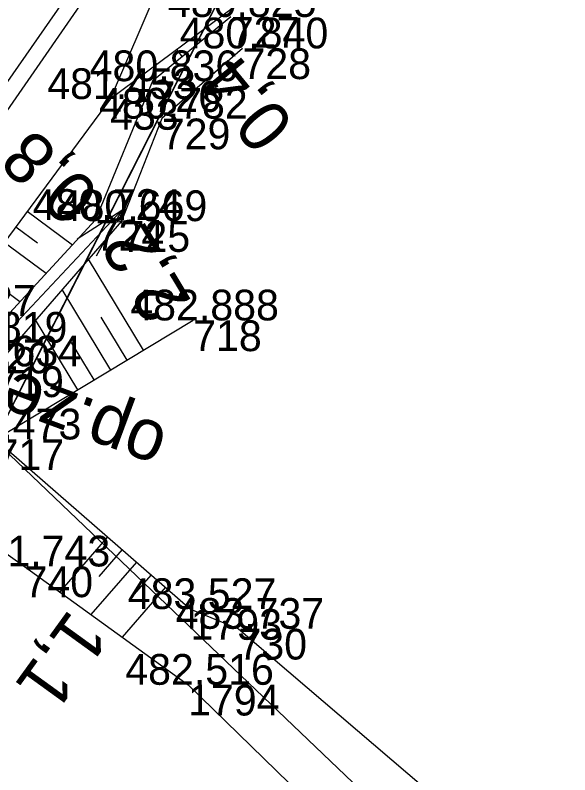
# Model space of a CAD drawing. Extents: x -1234191 to 23050, y -1290331 to -741191.
# Drawn here: x -864533.13 to -864511.48, y -1101503.44 to -1101473.77 of the extents above; entities that cross this region are included whole.
import ezdxf

# ---------------------------------------------------------------- set-up
doc = ezdxf.new("R2010")
doc.units = 0
for name, color, linetype in [('Vrstva 13', 7, 'Continuous'), ('Vrstva 4', 7, 'Continuous'), ('Vrstva 48', 7, 'Continuous'), ('Vrstva 49', 7, 'Continuous'), ('Vrstva 50', 7, 'Continuous'), ('Vrstva 53', 7, 'Continuous'), ('Vrstva 55', 7, 'Continuous'), ('Vrstva 58', 7, 'Continuous'), ('Vrstva 60', 7, 'Continuous'), ('Vrstva 61', 7, 'Continuous')]:
    doc.layers.add(name, color=color, linetype=linetype)

msp = doc.modelspace()

# ---------------------------------------------------------------- linework, layer by layer
at = {"layer": 'Vrstva 4'}
for points in [[(-864516.197, -1101451.842), (-864526.296, -1101466.102), (-864538.214, -1101483.229), (-864558.443, -1101511.88), (-864580.781, -1101543.743), (-864595.958, -1101564.71), (-864624.697, -1101605.375), (-864637.777, -1101623.654), (-864647.043, -1101636.85), (-864656.245, -1101649.892), (-864665.269, -1101663.145), (-864674.036, -1101676.519), (-864687.301, -1101697.771)], [(-864515.458, -1101452.646), (-864525.889, -1101466.545), (-864537.507, -1101483.339), (-864557.402, -1101512.194), (-864580.42, -1101543.998), (-864595.414, -1101565.083), (-864624.168, -1101605.753), (-864637.145, -1101624.079), (-864646.59, -1101637.493), (-864655.741, -1101650.421), (-864664.667, -1101663.644), (-864673.458, -1101677.153), (-864686.671, -1101698.183), (-864701.373, -1101723.774), (-864711.4, -1101742.824), (-864722.876, -1101766.57), (-864736.979, -1101798.499), (-864748.202, -1101827.469)]]:
    msp.add_lwpolyline(points, dxfattribs=at)
at = {"layer": 'Vrstva 48'}
for p, q in [((-864525.625, -1101474.214), (-864525.452, -1101474.446)), ((-864526.227, -1101474.662), (-864526.13, -1101474.792)), ((-864526.828, -1101475.11), (-864526.613, -1101475.398)), ((-864532.663, -1101481.43), (-864530.891, -1101482.738)), ((-864533.108, -1101482.033), (-864532.256, -1101482.662)), ((-864533.554, -1101482.637), (-864531.917, -1101483.845)), ((-864528.117, -1101486.859), (-864530.264, -1101483.296)), ((-864534.444, -1101483.844), (-864532.943, -1101484.952)), ((-864529.401, -1101487.633), (-864531.298, -1101484.486)), ((-864530.686, -1101488.408), (-864532.333, -1101485.676)), ((-864528.759, -1101487.246), (-864529.77, -1101485.569)), ((-864530.044, -1101488.02), (-864530.93, -1101486.551)), ((-864529.521, -1101494.148), (-864531.392, -1101496.298)), ((-864528.955, -1101494.64), (-864529.869, -1101495.69)), ((-864528.39, -1101495.133), (-864530.172, -1101497.181)), ((-864527.824, -1101495.625), (-864528.693, -1101496.624)), ((-864527.258, -1101496.117), (-864528.952, -1101498.064))]:
    msp.add_line(p, q, dxfattribs=at)
at = {"layer": 'Vrstva 49'}
for p, q in [((-864523.33, -1101472.504), (-864529.427, -1101477.046)), ((-864528.934, -1101482.061), (-864529.02, -1101481.569)), ((-864529.223, -1101481.858), (-864528.731, -1101481.772))]:
    msp.add_line(p, q, dxfattribs=at)
for points in [[(-864515.328, -1101452.785), (-864517.749, -1101456.214), (-864526.775, -1101468.91), (-864526.916, -1101471.199), (-864529.427, -1101477.046), (-864535.678, -1101485.515), (-864538.158, -1101485.966)], [(-864524.715, -1101473.841), (-864527.772, -1101476.349), (-864529.992, -1101481.768), (-864534.437, -1101486.563), (-864536.458, -1101487.731), (-864536.512, -1101487.413), (-864538.607, -1101486.636)], [(-864524.259, -1101475.068), (-864527.407, -1101477.81), (-864528.977, -1101481.815), (-864533.907, -1101487.488), (-864536.515, -1101488.943), (-864536.667, -1101489.116), (-864539.546, -1101487.96)], [(-864526.183, -1101485.693), (-864533.895, -1101490.342), (-864537.074, -1101489.942), (-864540.12, -1101488.682)], [(-864537.074, -1101489.942), (-864538.93, -1101490.902), (-864532.767, -1101495.303), (-864526.382, -1101499.924), (-864518.511, -1101507.591), (-864533.696, -1101534.318), (-864538.524, -1101547.548), (-864547.633, -1101557.854), (-864565.507, -1101570.15), (-864572.09, -1101575.791), (-864572.572, -1101578.193)], [(-864533.895, -1101490.342), (-864526.283, -1101496.966), (-864524.416, -1101497.738), (-864514.493, -1101506.219), (-864529.527, -1101538.637), (-864537.687, -1101553.207), (-864545.912, -1101559.557), (-864557.817, -1101567.065), (-864572.572, -1101578.193)]]:
    msp.add_lwpolyline(points, dxfattribs=at)
at = {"layer": 'Vrstva 50'}
for points in [[(-864524.715, -1101473.841), (-864527.772, -1101476.349), (-864529.992, -1101481.768), (-864534.437, -1101486.563), (-864536.458, -1101487.731), (-864538.738, -1101486.805)], [(-864524.259, -1101475.068), (-864527.407, -1101477.81), (-864528.977, -1101481.815), (-864533.907, -1101487.488), (-864536.515, -1101488.943), (-864539.482, -1101487.861)]]:
    msp.add_lwpolyline(points, dxfattribs=at)
at = {"layer": 'Vrstva 53'}
msp.add_lwpolyline([(-864422.69, -1101276.3), (-864437.09, -1101317.32), (-864441.47, -1101329.79), (-864449.01, -1101351.28), (-864463.25, -1101415.41), (-864470.37, -1101460.87), (-864497.03, -1101446.94), (-864523.91, -1101470.64), (-864527.06, -1101476.83), (-864532.4, -1101487.35), (-864533.94, -1101490.38), (-864515.88, -1101507.63), (-864533.94, -1101545.96), (-864537.96, -1101552.3), (-864581.14, -1101580.65), (-864642.06, -1101670.62), (-864682.87, -1101731.69), (-864747.95, -1101843.06)], dxfattribs=at)
at = {"layer": 'Vrstva 55'}
msp.add_lwpolyline([(-864422.69, -1101276.3), (-864449.01, -1101351.28), (-864463.25, -1101415.41), (-864470.37, -1101460.87), (-864497.03, -1101446.94), (-864523.91, -1101470.64), (-864533.94, -1101490.38), (-864515.88, -1101507.63), (-864533.94, -1101545.96), (-864537.96, -1101552.3), (-864581.14, -1101580.65), (-864642.06, -1101670.62), (-864682.87, -1101731.69), (-864747.95, -1101843.06)], dxfattribs=at)
at = {"layer": 'Vrstva 58'}
msp.add_line((-864533.071, -1101485.765), (-864528.973, -1101481.383), dxfattribs=at)
msp.add_lwpolyline([(-864530.704, -1101482.502), (-864528.973, -1101481.383), (-864529.974, -1101483.185)], dxfattribs=at)
at = {"layer": 'Vrstva 60'}
for p, q in [((-864524.715, -1101473.841), (-864524.715, -1101473.841)), ((-864524.259, -1101475.068), (-864524.259, -1101475.068)), ((-864527.772, -1101476.349), (-864527.772, -1101476.349)), ((-864529.427, -1101477.046), (-864529.427, -1101477.046)), ((-864527.407, -1101477.81), (-864527.407, -1101477.81)), ((-864529.992, -1101481.768), (-864529.992, -1101481.768)), ((-864528.977, -1101481.815), (-864528.977, -1101481.815)), ((-864526.183, -1101485.693), (-864526.183, -1101485.693)), ((-864532.767, -1101495.303), (-864532.767, -1101495.303)), ((-864526.283, -1101496.966), (-864526.283, -1101496.966)), ((-864524.416, -1101497.738), (-864524.416, -1101497.738)), ((-864526.382, -1101499.924), (-864526.382, -1101499.924))]:
    msp.add_line(p, q, dxfattribs=at)

# ---------------------------------------------------------------- texts
at = {"layer": 'Vrstva 13'}
msp.add_text('op.zeď', height=2, rotation=159.651, dxfattribs=at).set_placement((-864527.085, -1101489.886))
at = {"layer": 'Vrstva 48'}
for s, rotation, p in [('0,4', 129.3659, (-864522.169, -1101478.041)), ('0,8', 137.1693, (-864529.747, -1101480.652)), ('2,2', 121.0827, (-864526.222, -1101484.956)), ('1,1', 234.1057, (-864530.999, -1101496.909))]:
    msp.add_text(s, height=2, rotation=rotation, dxfattribs=at).set_placement(p)
at = {"layer": 'Vrstva 60'}
for s, p in [('727', (-864524.715, -1101475.041)), ('728', (-864524.259, -1101476.268)), ('726', (-864527.772, -1101477.549)), ('433', (-864529.427, -1101478.246)), ('729', (-864527.407, -1101479.01)), ('724', (-864529.992, -1101482.968)), ('725', (-864528.977, -1101483.015)), ('721', (-864535.678, -1101486.715)), ('718', (-864526.183, -1101486.893)), ('720', (-864534.437, -1101487.763)), ('719', (-864533.907, -1101488.688)), ('717', (-864533.895, -1101491.542)), ('740', (-864532.767, -1101496.503)), ('1793', (-864526.283, -1101498.166)), ('730', (-864524.416, -1101498.938)), ('1794', (-864526.382, -1101501.124))]:
    msp.add_text(s, height=1.2, dxfattribs=at).set_placement(p)
at = {"layer": 'Vrstva 61'}
for s, p in [('480.825', (-864527.171, -1101473.841)), ('480.840', (-864526.71, -1101475.068)), ('480.836', (-864530.224, -1101476.349)), ('481.453', (-864531.879, -1101477.046)), ('480.782', (-864529.855, -1101477.81)), ('480.724', (-864532.443, -1101481.768)), ('480.669', (-864531.431, -1101481.815)), ('481.727', (-864538.13, -1101485.515)), ('482.888', (-864528.637, -1101485.693)), ('480.819', (-864536.891, -1101486.563)), ('480.634', (-864536.358, -1101487.488)), ('482.473', (-864536.347, -1101490.342)), ('481.743', (-864535.219, -1101495.303)), ('483.527', (-864528.735, -1101496.966)), ('483.737', (-864526.868, -1101497.738)), ('482.516', (-864528.834, -1101499.924))]:
    msp.add_text(s, height=1.2, dxfattribs=at).set_placement(p)

doc.saveas('drawing.dxf')
